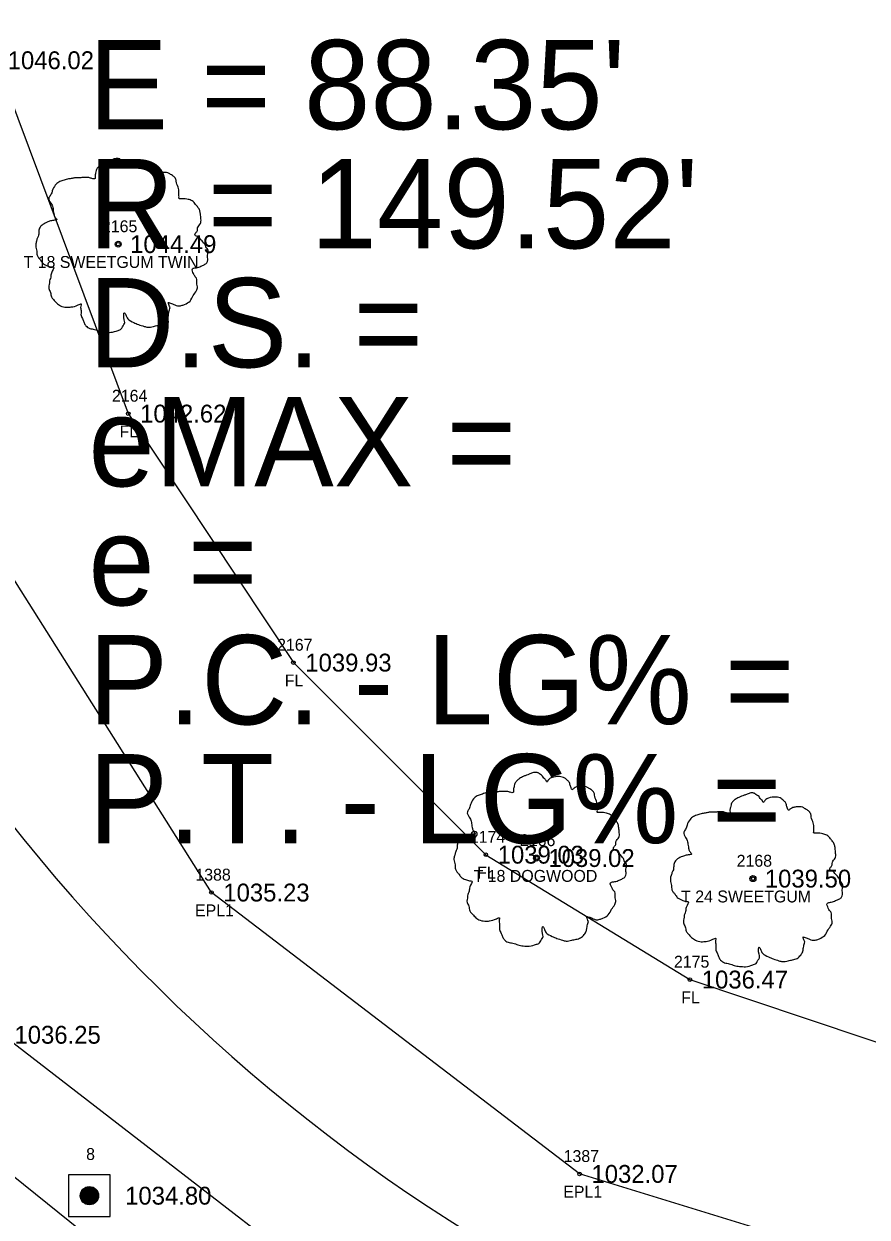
# Model space of a CAD drawing. Extents: x 1578957 to 1581675, y 1115963 to 1120391.
# Drawn here: x 1579812.6 to 1579883.4, y 1117737.6 to 1117837.9 of the extents above; entities that cross this region are included whole.
import ezdxf

# ---------------------------------------------------------------- set-up
doc = ezdxf.new("R2010")
doc.units = 0
for name, color, linetype in [('RD_EX_Fence_Other', 7, 'Continuous'), ('RD_EX_Fence_Other_txCode', 7, 'Continuous'), ('RD_EX_Road', 7, 'Continuous'), ('RD_EX_Road_txCode', 7, 'Continuous'), ('RD_EX_TX_Fence_Other_ELEV', 7, 'Continuous'), ('RD_EX_TX_Road_ELEV', 7, 'Continuous'), ('RD_EX_TX_VEG_ELEV', 7, 'Continuous'), ('RD_EX_VEG', 7, 'Continuous'), ('RD_EX_VEG_txCode', 7, 'Continuous'), ('RD_HC_Cl', 7, 'Continuous'), ('RD_HC_Data', 7, 'Continuous'), ('RD_HC_Survey', 7, 'Continuous'), ('RD_HC_Survey_ELEV', 7, 'Continuous'), ('RD_HC_Survey_txCode', 7, 'Continuous'), ('RD_SMD_Locator', 7, 'Continuous')]:
    doc.layers.add(name, color=color, linetype=linetype)

msp = doc.modelspace()

# ---------------------------------------------------------------- linework, layer by layer
at = {"layer": 'RD_EX_Fence_Other'}
msp.add_lwpolyline([(1579823.1, 1118041.09), (1579819.64, 1117977.76), (1579811.21, 1117936.27), (1579806.91, 1117888.2), (1579805.65, 1117872.98), (1579810.22, 1117834.8), (1579821.35, 1117805.11), (1579835.23, 1117784.19), (1579851.4, 1117768.05), (1579868.55, 1117757.56), (1579908.33, 1117744.23), (1579949.73, 1117742.64), (1579998.85, 1117745.11), (1580033.64, 1117749.16), (1580057.08, 1117744.23), (1580092.08, 1117730.79), (1580117.52, 1117724.62), (1580141.72, 1117727.93), (1580159.98, 1117735.31), (1580192.44, 1117760.45), (1580226.97, 1117787.77), (1580271.31, 1117822.49), (1580302.1, 1117858.03)], dxfattribs=at)
at = {"layer": 'RD_EX_Road'}
for points in [[(1580132.91, 1117689.95), (1580126.2, 1117690.71), (1580104.51, 1117701.77), (1580054.23, 1117722.91), (1579999.66, 1117728.64), (1579947.03, 1117725.64), (1579902.62, 1117727.9), (1579859.28, 1117741.23), (1579828.34, 1117764.87), (1579804.42, 1117802.73), (1579793.2, 1117845.91), (1579792.76, 1117891.98), (1579799.63, 1117938.22), (1579807.41, 1117987.51), (1579809.68, 1118039.77), (1579804.46, 1118093.36), (1579794.79, 1118143.94)], [(1580122, 1117647.6), (1580119.9, 1117658.17), (1580108.55, 1117670.89), (1580093.89, 1117680.5), (1580047.66, 1117700.12), (1579998.94, 1117706.51), (1579949.02, 1117704.45), (1579899.18, 1117706.75), (1579851.31, 1117721.6), (1579810.79, 1117752.92), (1579804.03, 1117759.71), (1579792.3, 1117778.19), (1579787.44, 1117787.95), (1579779.12, 1117811.18), (1579772.6, 1117842.3), (1579771.81, 1117848.59), (1579770.15, 1117878.24), (1579771.73, 1117892.02), (1579778.92, 1117940.84), (1579785.85, 1117982.89), (1579786.73, 1117990.34), (1579789.16, 1118040.25), (1579783.45, 1118089.74), (1579774.29, 1118139.39)]]:
    msp.add_lwpolyline(points, dxfattribs=at)
at = {"layer": 'RD_EX_VEG'}
msp.add_lwpolyline([(1579862.33, 1117508.14), (1579987.98, 1117577.14), (1580030.01, 1117601.02), (1580092.8, 1117606.94), (1580099.44, 1117660.22), (1579997.24, 1117695.78), (1579947.95, 1117691.88), (1579838.07, 1117719.77), (1579796.8, 1117753), (1579780.49, 1117738.53), (1579705.63, 1117750.62)], dxfattribs=at)
for centre, radius in [((1579820.51, 1117819.35), 0.25), ((1579820.49, 1117819.33), 0.0001), ((1579855.66, 1117767.77), 0.25), ((1579855.65, 1117767.75), 0.0001), ((1579873.85, 1117766.04), 0.25), ((1579873.84, 1117766.02), 0.0001)]:
    msp.add_circle(centre, radius, dxfattribs=at)
for points in [[(1579820.64, 1117826.51), (1579820.34, 1117826.54), (1579820.01, 1117826.44), (1579819.76, 1117826.34), (1579819.54, 1117826.26), (1579819.31, 1117826.16), (1579819.01, 1117825.99), (1579818.79, 1117825.79), (1579818.66, 1117825.54), (1579818.61, 1117825.31), (1579818.56, 1117825.04), (1579818.56, 1117824.86), (1579818.44, 1117824.84), (1579818.29, 1117824.86), (1579818.04, 1117824.94), (1579817.79, 1117824.94), (1579817.54, 1117824.94), (1579817.19, 1117824.91), (1579816.84, 1117824.91), (1579816.56, 1117824.86), (1579816.24, 1117824.81), (1579815.86, 1117824.69), (1579815.52, 1117824.56), (1579815.22, 1117824.31), (1579814.97, 1117823.84), (1579814.84, 1117823.49), (1579814.69, 1117823.24), (1579814.84, 1117822.79), (1579815.02, 1117822.44), (1579815.04, 1117822.24), (1579815.12, 1117821.82), (1579815.22, 1117821.59), (1579815.34, 1117821.39), (1579815.27, 1117821.37), (1579814.89, 1117821.32), (1579814.59, 1117821.22), (1579814.17, 1117820.99), (1579813.94, 1117820.77), (1579813.84, 1117820.44), (1579813.82, 1117820.09), (1579813.72, 1117819.89), (1579813.64, 1117819.62), (1579813.62, 1117819.54), (1579813.57, 1117819.22), (1579813.67, 1117818.77), (1579813.69, 1117818.42), (1579813.82, 1117818.19), (1579813.97, 1117818.02), (1579814.14, 1117817.77), (1579814.54, 1117817.54), (1579814.87, 1117817.44), (1579815.07, 1117817.42), (1579814.89, 1117816.92), (1579814.84, 1117816.57), (1579814.72, 1117816.17), (1579814.72, 1117816.09), (1579814.67, 1117815.62), (1579814.82, 1117815.29), (1579814.89, 1117814.92), (1579815.07, 1117814.69), (1579815.34, 1117814.39), (1579815.66, 1117814.17), (1579816.16, 1117814.04), (1579816.56, 1117814.07), (1579817.14, 1117814.24), (1579817.39, 1117814.32), (1579817.36, 1117814.14), (1579817.39, 1117813.77), (1579817.39, 1117813.34), (1579817.54, 1117813.02), (1579817.64, 1117812.74), (1579817.79, 1117812.49), (1579818.11, 1117812.27), (1579818.51, 1117812.19), (1579818.94, 1117812.04), (1579819.39, 1117811.97), (1579819.89, 1117811.94), (1579820.49, 1117812.09), (1579820.76, 1117812.22), (1579820.86, 1117812.39), (1579821.06, 1117812.77), (1579821.01, 1117812.99), (1579821.04, 1117813.59), (1579821.14, 1117813.42), (1579821.31, 1117813.07), (1579821.81, 1117812.77), (1579822.21, 1117812.59), (1579822.69, 1117812.44), (1579822.99, 1117812.37), (1579823.46, 1117812.44), (1579823.84, 1117812.52), (1579824.21, 1117812.64), (1579824.51, 1117812.92), (1579824.69, 1117813.19), (1579824.74, 1117813.47), (1579824.81, 1117813.84), (1579824.86, 1117814.02)], [(1579824.86, 1117814.02), (1579824.79, 1117814.19), (1579824.74, 1117814.44), (1579824.81, 1117814.42), (1579824.99, 1117814.37), (1579825.26, 1117814.24), (1579825.49, 1117814.17), (1579825.81, 1117814.19), (1579826.09, 1117814.29), (1579826.54, 1117814.57), (1579826.81, 1117815.04), (1579827.08, 1117815.44), (1579827.16, 1117815.77), (1579827.11, 1117815.99), (1579827.08, 1117816.49), (1579826.89, 1117816.74), (1579826.84, 1117816.87), (1579826.74, 1117817.27), (1579826.81, 1117817.32), (1579827.08, 1117817.37), (1579827.46, 1117817.49), (1579827.73, 1117817.62), (1579827.96, 1117817.79), (1579828.03, 1117818.02), (1579828.01, 1117818.42), (1579828.06, 1117818.82), (1579827.98, 1117818.97), (1579827.88, 1117819.12), (1579827.81, 1117819.32), (1579827.66, 1117819.47), (1579827.56, 1117819.62), (1579827.46, 1117819.72), (1579827.33, 1117819.87), (1579827.16, 1117819.99), (1579827.01, 1117820.04), (1579826.96, 1117820.19), (1579827.11, 1117820.39), (1579827.16, 1117820.49), (1579827.18, 1117820.72), (1579827.41, 1117821.07), (1579827.46, 1117821.47), (1579827.41, 1117821.89), (1579827.36, 1117822.17), (1579827.21, 1117822.44), (1579827.01, 1117822.69), (1579826.89, 1117822.86), (1579826.71, 1117822.99), (1579826.39, 1117823.11), (1579826.14, 1117823.16), (1579825.79, 1117823.16), (1579825.59, 1117823.21), (1579825.61, 1117823.26), (1579825.61, 1117823.41), (1579825.61, 1117823.69), (1579825.54, 1117824.14), (1579825.39, 1117824.64), (1579825.39, 1117824.66), (1579825.29, 1117824.91), (1579825.06, 1117825.11), (1579824.89, 1117825.21), (1579824.69, 1117825.34), (1579824.44, 1117825.36), (1579824.14, 1117825.36), (1579823.86, 1117825.31), (1579823.66, 1117825.21), (1579823.49, 1117825.09), (1579823.41, 1117825.24), (1579823.31, 1117825.54), (1579823.26, 1117825.69), (1579823.11, 1117825.86), (1579822.89, 1117826.06), (1579822.44, 1117826.19), (1579821.81, 1117826.11), (1579821.51, 1117825.91), (1579821.36, 1117825.74), (1579821.31, 1117825.86), (1579821.11, 1117826.06), (1579821.01, 1117826.24), (1579820.84, 1117826.36), (1579820.69, 1117826.46), (1579820.59, 1117826.51)], [(1579855.8, 1117774.94), (1579855.5, 1117774.96), (1579855.17, 1117774.86), (1579854.92, 1117774.76), (1579854.7, 1117774.69), (1579854.47, 1117774.59), (1579854.17, 1117774.41), (1579853.95, 1117774.21), (1579853.82, 1117773.96), (1579853.77, 1117773.74), (1579853.72, 1117773.46), (1579853.72, 1117773.29), (1579853.6, 1117773.26), (1579853.45, 1117773.29), (1579853.2, 1117773.36), (1579852.95, 1117773.36), (1579852.7, 1117773.36), (1579852.35, 1117773.34), (1579852, 1117773.34), (1579851.72, 1117773.29), (1579851.4, 1117773.24), (1579851.02, 1117773.11), (1579850.67, 1117772.99), (1579850.37, 1117772.74), (1579850.12, 1117772.26), (1579850, 1117771.91), (1579849.85, 1117771.66), (1579850, 1117771.21), (1579850.17, 1117770.86), (1579850.2, 1117770.66), (1579850.27, 1117770.24), (1579850.37, 1117770.01), (1579850.5, 1117769.81), (1579850.42, 1117769.79), (1579850.05, 1117769.74), (1579849.75, 1117769.64), (1579849.32, 1117769.41), (1579849.1, 1117769.19), (1579849, 1117768.86), (1579848.97, 1117768.51), (1579848.87, 1117768.31), (1579848.8, 1117768.04), (1579848.77, 1117767.96), (1579848.72, 1117767.64), (1579848.82, 1117767.19), (1579848.85, 1117766.84), (1579848.97, 1117766.61), (1579849.12, 1117766.44), (1579849.3, 1117766.19), (1579849.7, 1117765.96), (1579850.02, 1117765.86), (1579850.22, 1117765.84), (1579850.05, 1117765.34), (1579850, 1117764.99), (1579849.87, 1117764.59), (1579849.87, 1117764.52), (1579849.82, 1117764.04), (1579849.97, 1117763.72), (1579850.05, 1117763.34), (1579850.22, 1117763.12), (1579850.5, 1117762.82), (1579850.82, 1117762.59), (1579851.32, 1117762.47), (1579851.72, 1117762.49), (1579852.3, 1117762.67), (1579852.55, 1117762.74), (1579852.52, 1117762.57), (1579852.55, 1117762.19), (1579852.55, 1117761.77), (1579852.7, 1117761.44), (1579852.8, 1117761.17), (1579852.95, 1117760.92), (1579853.27, 1117760.69), (1579853.67, 1117760.62), (1579854.1, 1117760.47), (1579854.55, 1117760.39), (1579855.05, 1117760.37), (1579855.65, 1117760.52), (1579855.92, 1117760.64), (1579856.02, 1117760.82), (1579856.22, 1117761.19), (1579856.17, 1117761.42), (1579856.2, 1117762.02), (1579856.3, 1117761.84), (1579856.47, 1117761.49), (1579856.97, 1117761.19), (1579857.37, 1117761.02), (1579857.84, 1117760.87), (1579858.14, 1117760.79), (1579858.62, 1117760.87), (1579858.99, 1117760.94), (1579859.37, 1117761.07), (1579859.67, 1117761.34), (1579859.84, 1117761.62), (1579859.89, 1117761.89), (1579859.97, 1117762.27), (1579860.02, 1117762.44)], [(1579860.02, 1117762.44), (1579859.94, 1117762.62), (1579859.89, 1117762.87), (1579859.97, 1117762.84), (1579860.14, 1117762.79), (1579860.42, 1117762.67), (1579860.64, 1117762.59), (1579860.97, 1117762.62), (1579861.24, 1117762.72), (1579861.69, 1117762.99), (1579861.97, 1117763.47), (1579862.24, 1117763.87), (1579862.32, 1117764.19), (1579862.27, 1117764.42), (1579862.24, 1117764.92), (1579862.04, 1117765.17), (1579861.99, 1117765.29), (1579861.89, 1117765.69), (1579861.97, 1117765.74), (1579862.24, 1117765.79), (1579862.62, 1117765.91), (1579862.89, 1117766.04), (1579863.12, 1117766.21), (1579863.19, 1117766.44), (1579863.17, 1117766.84), (1579863.22, 1117767.24), (1579863.14, 1117767.39), (1579863.04, 1117767.54), (1579862.97, 1117767.74), (1579862.82, 1117767.89), (1579862.72, 1117768.04), (1579862.62, 1117768.14), (1579862.49, 1117768.29), (1579862.32, 1117768.41), (1579862.17, 1117768.46), (1579862.12, 1117768.61), (1579862.27, 1117768.81), (1579862.32, 1117768.91), (1579862.34, 1117769.14), (1579862.57, 1117769.49), (1579862.62, 1117769.89), (1579862.57, 1117770.31), (1579862.52, 1117770.59), (1579862.37, 1117770.86), (1579862.17, 1117771.11), (1579862.04, 1117771.29), (1579861.87, 1117771.41), (1579861.54, 1117771.54), (1579861.29, 1117771.59), (1579860.94, 1117771.59), (1579860.74, 1117771.64), (1579860.77, 1117771.69), (1579860.77, 1117771.84), (1579860.77, 1117772.11), (1579860.69, 1117772.56), (1579860.54, 1117773.06), (1579860.54, 1117773.09), (1579860.44, 1117773.34), (1579860.22, 1117773.54), (1579860.04, 1117773.64), (1579859.84, 1117773.76), (1579859.59, 1117773.79), (1579859.29, 1117773.79), (1579859.02, 1117773.74), (1579858.82, 1117773.64), (1579858.64, 1117773.51), (1579858.57, 1117773.66), (1579858.47, 1117773.96), (1579858.42, 1117774.11), (1579858.27, 1117774.29), (1579858.04, 1117774.49), (1579857.59, 1117774.61), (1579856.97, 1117774.54), (1579856.67, 1117774.34), (1579856.52, 1117774.16), (1579856.47, 1117774.29), (1579856.27, 1117774.49), (1579856.17, 1117774.66), (1579856, 1117774.79), (1579855.85, 1117774.89), (1579855.75, 1117774.94)], [(1579873.98, 1117773.21), (1579873.68, 1117773.24), (1579873.36, 1117773.14), (1579873.11, 1117773.04), (1579872.88, 1117772.96), (1579872.66, 1117772.86), (1579872.36, 1117772.69), (1579872.13, 1117772.49), (1579872.01, 1117772.24), (1579871.96, 1117772.01), (1579871.91, 1117771.74), (1579871.91, 1117771.56), (1579871.78, 1117771.54), (1579871.63, 1117771.56), (1579871.38, 1117771.64), (1579871.13, 1117771.64), (1579870.88, 1117771.64), (1579870.53, 1117771.61), (1579870.18, 1117771.61), (1579869.91, 1117771.56), (1579869.58, 1117771.51), (1579869.21, 1117771.39), (1579868.86, 1117771.26), (1579868.56, 1117771.01), (1579868.31, 1117770.54), (1579868.19, 1117770.19), (1579868.04, 1117769.94), (1579868.19, 1117769.49), (1579868.36, 1117769.14), (1579868.39, 1117768.94), (1579868.46, 1117768.51), (1579868.56, 1117768.29), (1579868.69, 1117768.09), (1579868.61, 1117768.06), (1579868.24, 1117768.01), (1579867.94, 1117767.91), (1579867.51, 1117767.69), (1579867.29, 1117767.46), (1579867.19, 1117767.14), (1579867.16, 1117766.79), (1579867.06, 1117766.59), (1579866.99, 1117766.31), (1579866.96, 1117766.24), (1579866.91, 1117765.91), (1579867.01, 1117765.46), (1579867.04, 1117765.11), (1579867.16, 1117764.89), (1579867.31, 1117764.71), (1579867.49, 1117764.46), (1579867.89, 1117764.24), (1579868.21, 1117764.14), (1579868.41, 1117764.11), (1579868.24, 1117763.62), (1579868.19, 1117763.27), (1579868.06, 1117762.87), (1579868.06, 1117762.79), (1579868.01, 1117762.32), (1579868.16, 1117761.99), (1579868.24, 1117761.62), (1579868.41, 1117761.39), (1579868.69, 1117761.09), (1579869.01, 1117760.87), (1579869.51, 1117760.74), (1579869.91, 1117760.77), (1579870.48, 1117760.94), (1579870.73, 1117761.02), (1579870.71, 1117760.84), (1579870.73, 1117760.47), (1579870.73, 1117760.04), (1579870.88, 1117759.72), (1579870.98, 1117759.44), (1579871.13, 1117759.19), (1579871.46, 1117758.97), (1579871.86, 1117758.89), (1579872.28, 1117758.74), (1579872.73, 1117758.67), (1579873.23, 1117758.64), (1579873.83, 1117758.79), (1579874.11, 1117758.92), (1579874.21, 1117759.09), (1579874.41, 1117759.47), (1579874.36, 1117759.69), (1579874.38, 1117760.29), (1579874.48, 1117760.12), (1579874.66, 1117759.77), (1579875.16, 1117759.47), (1579875.56, 1117759.29), (1579876.03, 1117759.14), (1579876.33, 1117759.07), (1579876.81, 1117759.14), (1579877.18, 1117759.22), (1579877.56, 1117759.34), (1579877.86, 1117759.62), (1579878.03, 1117759.89), (1579878.08, 1117760.17), (1579878.16, 1117760.54), (1579878.21, 1117760.72)], [(1579878.21, 1117760.72), (1579878.13, 1117760.89), (1579878.08, 1117761.14), (1579878.16, 1117761.12), (1579878.33, 1117761.07), (1579878.61, 1117760.94), (1579878.83, 1117760.87), (1579879.16, 1117760.89), (1579879.43, 1117760.99), (1579879.88, 1117761.27), (1579880.16, 1117761.74), (1579880.43, 1117762.14), (1579880.51, 1117762.47), (1579880.46, 1117762.69), (1579880.43, 1117763.19), (1579880.23, 1117763.44), (1579880.18, 1117763.57), (1579880.08, 1117763.96), (1579880.16, 1117764.01), (1579880.43, 1117764.06), (1579880.8, 1117764.19), (1579881.08, 1117764.31), (1579881.3, 1117764.49), (1579881.38, 1117764.71), (1579881.35, 1117765.11), (1579881.4, 1117765.51), (1579881.33, 1117765.66), (1579881.23, 1117765.81), (1579881.15, 1117766.01), (1579881, 1117766.16), (1579880.9, 1117766.31), (1579880.8, 1117766.41), (1579880.68, 1117766.56), (1579880.51, 1117766.69), (1579880.36, 1117766.74), (1579880.31, 1117766.89), (1579880.46, 1117767.09), (1579880.51, 1117767.19), (1579880.53, 1117767.41), (1579880.76, 1117767.76), (1579880.8, 1117768.16), (1579880.76, 1117768.59), (1579880.71, 1117768.86), (1579880.56, 1117769.14), (1579880.36, 1117769.39), (1579880.23, 1117769.56), (1579880.06, 1117769.69), (1579879.73, 1117769.81), (1579879.48, 1117769.86), (1579879.13, 1117769.86), (1579878.93, 1117769.91), (1579878.96, 1117769.96), (1579878.96, 1117770.11), (1579878.96, 1117770.39), (1579878.88, 1117770.84), (1579878.73, 1117771.34), (1579878.73, 1117771.36), (1579878.63, 1117771.61), (1579878.41, 1117771.81), (1579878.23, 1117771.91), (1579878.03, 1117772.04), (1579877.78, 1117772.06), (1579877.48, 1117772.06), (1579877.21, 1117772.01), (1579877.01, 1117771.91), (1579876.83, 1117771.79), (1579876.76, 1117771.94), (1579876.66, 1117772.24), (1579876.61, 1117772.39), (1579876.46, 1117772.56), (1579876.23, 1117772.76), (1579875.78, 1117772.89), (1579875.16, 1117772.81), (1579874.86, 1117772.61), (1579874.71, 1117772.44), (1579874.66, 1117772.56), (1579874.46, 1117772.76), (1579874.36, 1117772.94), (1579874.18, 1117773.06), (1579874.03, 1117773.16), (1579873.93, 1117773.21)]]:
    msp.add_spline(points, degree=3, dxfattribs=at)
at = {"layer": 'RD_HC_Cl'}
msp.add_arc((1579928.87, 1117863.31), 149.52, 171.1236, 273.2323, dxfattribs=at)
at = {"layer": 'RD_HC_Survey'}
for p, q in [((1579817.34, 1117739.22), (1579817.34, 1117739.58)), ((1579817.37, 1117739.14), (1579817.37, 1117739.66)), ((1579817.39, 1117739.07), (1579817.39, 1117739.72)), ((1579817.42, 1117739.03), (1579817.42, 1117739.77)), ((1579817.44, 1117738.98), (1579817.44, 1117739.81)), ((1579817.47, 1117738.95), (1579817.47, 1117739.85)), ((1579817.49, 1117738.91), (1579817.49, 1117739.88)), ((1579817.52, 1117738.89), (1579817.52, 1117739.91)), ((1579817.54, 1117738.86), (1579817.54, 1117739.93)), ((1579817.57, 1117738.83), (1579817.57, 1117739.96)), ((1579817.59, 1117738.81), (1579817.59, 1117739.98)), ((1579817.62, 1117738.79), (1579817.62, 1117740)), ((1579817.64, 1117738.77), (1579817.64, 1117740.02)), ((1579817.67, 1117738.76), (1579817.67, 1117740.04)), ((1579817.69, 1117738.74), (1579817.69, 1117740.05)), ((1579817.71, 1117738.73), (1579817.71, 1117740.07)), ((1579817.74, 1117738.71), (1579817.74, 1117740.08)), ((1579817.76, 1117738.7), (1579817.76, 1117740.09)), ((1579817.79, 1117738.69), (1579817.79, 1117740.1)), ((1579817.81, 1117738.68), (1579817.81, 1117740.11)), ((1579817.84, 1117738.67), (1579817.84, 1117740.12)), ((1579817.86, 1117738.66), (1579817.86, 1117740.13)), ((1579817.89, 1117738.65), (1579817.89, 1117740.14)), ((1579817.91, 1117738.65), (1579817.91, 1117740.15)), ((1579817.94, 1117738.64), (1579817.94, 1117740.15)), ((1579817.96, 1117738.64), (1579817.96, 1117740.16)), ((1579817.99, 1117738.63), (1579817.99, 1117740.16)), ((1579818.01, 1117738.63), (1579818.01, 1117740.16)), ((1579818.04, 1117738.63), (1579818.04, 1117740.16)), ((1579818.06, 1117738.63), (1579818.06, 1117740.17)), ((1579818.09, 1117738.63), (1579818.09, 1117740.17)), ((1579818.11, 1117738.63), (1579818.11, 1117740.17)), ((1579818.14, 1117738.63), (1579818.14, 1117740.17)), ((1579818.16, 1117738.63), (1579818.16, 1117740.16)), ((1579818.18, 1117738.63), (1579818.18, 1117740.16)), ((1579818.21, 1117738.64), (1579818.21, 1117740.16)), ((1579818.23, 1117738.64), (1579818.23, 1117740.15)), ((1579818.26, 1117738.65), (1579818.26, 1117740.15)), ((1579818.28, 1117738.65), (1579818.28, 1117740.14)), ((1579818.31, 1117738.66), (1579818.31, 1117740.14)), ((1579818.33, 1117738.67), (1579818.33, 1117740.13)), ((1579818.36, 1117738.67), (1579818.36, 1117740.12)), ((1579818.38, 1117738.68), (1579818.38, 1117740.11)), ((1579818.41, 1117738.7), (1579818.41, 1117740.1)), ((1579818.43, 1117738.71), (1579818.43, 1117740.09)), ((1579818.46, 1117738.72), (1579818.46, 1117740.07)), ((1579818.48, 1117738.73), (1579818.48, 1117740.06)), ((1579818.51, 1117738.75), (1579818.51, 1117740.04)), ((1579818.53, 1117738.77), (1579818.53, 1117740.03)), ((1579818.56, 1117738.78), (1579818.56, 1117740.01)), ((1579818.58, 1117738.8), (1579818.58, 1117739.99)), ((1579818.61, 1117738.82), (1579818.61, 1117739.97)), ((1579818.63, 1117738.85), (1579818.63, 1117739.95)), ((1579818.66, 1117738.87), (1579818.66, 1117739.92)), ((1579818.68, 1117738.9), (1579818.68, 1117739.89)), ((1579818.7, 1117738.93), (1579818.7, 1117739.86)), ((1579818.73, 1117738.97), (1579818.73, 1117739.83)), ((1579818.75, 1117739.01), (1579818.75, 1117739.79)), ((1579818.78, 1117739.05), (1579818.78, 1117739.74)), ((1579818.8, 1117739.1), (1579818.8, 1117739.69)), ((1579818.83, 1117739.17), (1579818.83, 1117739.62)), ((1579818.85, 1117739.29), (1579818.85, 1117739.51))]:
    msp.add_line(p, q, dxfattribs=at)
msp.add_lwpolyline([(1579819.84, 1117741.15), (1579816.34, 1117741.15), (1579816.34, 1117737.65), (1579819.84, 1117737.65)], close=True, dxfattribs=at)
msp.add_circle((1579818.09, 1117739.4), 0.769, dxfattribs=at)
at = {"layer": 'RD_SMD_Locator'}
for centre in [(1579820.51, 1117819.35), (1579821.35, 1117805.11), (1579835.23, 1117784.19), (1579851.4, 1117768.05), (1579855.66, 1117767.77), (1579873.85, 1117766.04), (1579828.34, 1117764.87), (1579868.55, 1117757.56), (1579859.28, 1117741.23), (1579818.09, 1117739.4)]:
    msp.add_circle(centre, 0.15, dxfattribs=at)

# ---------------------------------------------------------------- texts
at = {"layer": 'RD_EX_Fence_Other_txCode'}
for s, p in [('2164', (1579819.98, 1117806.11)), ('FL', (1579820.62, 1117803.11)), ('2167', (1579833.86, 1117785.19)), ('FL', (1579834.5, 1117782.19)), ('2174', (1579850.06, 1117769.05)), ('FL', (1579850.67, 1117766.05)), ('2175', (1579867.21, 1117758.56)), ('FL', (1579867.82, 1117755.56))]:
    msp.add_text(s, height=1, dxfattribs=at).set_placement(p)
at = {"layer": 'RD_EX_Road_txCode'}
for s, p in [('1388', (1579826.99, 1117765.87)), ('EPL1', (1579826.96, 1117762.87)), ('1387', (1579857.94, 1117742.23)), ('EPL1', (1579857.91, 1117739.23))]:
    msp.add_text(s, height=1, dxfattribs=at).set_placement(p)
at = {"layer": 'RD_EX_TX_Fence_Other_ELEV'}
for s, p in [('1046.02', (1579811.22, 1117834.05)), ('1042.62', (1579822.35, 1117804.36)), ('1039.93', (1579836.23, 1117783.44)), ('1039.03', (1579852.4, 1117767.3)), ('1036.47', (1579869.55, 1117756.81))]:
    msp.add_text(s, height=1.5, dxfattribs=at).set_placement(p)
at = {"layer": 'RD_EX_TX_Road_ELEV'}
for s, p in [('1035.23', (1579829.34, 1117764.12)), ('1036.25', (1579811.79, 1117752.17)), ('1032.07', (1579860.28, 1117740.48))]:
    msp.add_text(s, height=1.5, dxfattribs=at).set_placement(p)
at = {"layer": 'RD_EX_TX_VEG_ELEV'}
for s, p in [('1044.49', (1579821.51, 1117818.6)), ('1039.02', (1579856.66, 1117767.02)), ('1039.50', (1579874.85, 1117765.29))]:
    msp.add_text(s, height=1.5, dxfattribs=at).set_placement(p)
at = {"layer": 'RD_EX_VEG_txCode'}
for s, p in [('2165', (1579819.14, 1117820.35)), ('T 18 SWEETGUM TWIN', (1579812.55, 1117817.35)), ('2166', (1579854.27, 1117768.77)), ('2168', (1579872.48, 1117767.04)), ('T 18 DOGWOOD', (1579850.37, 1117765.77)), ('T 24 SWEETGUM', (1579867.81, 1117764.04))]:
    msp.add_text(s, height=1, dxfattribs=at).set_placement(p)
at = {"layer": 'RD_HC_Data'}
for s, p in [("E = 88.35'", (1579818, 1117829)), ("R = 149.52'", (1579818, 1117819)), ('D.S. = ', (1579818, 1117809)), ('eMAX = ', (1579818, 1117799)), ('e = ', (1579818, 1117789)), ('P.C. - LG% = ', (1579818, 1117779)), ('P.T. - LG% = ', (1579818, 1117769))]:
    msp.add_text(s, height=7.5, dxfattribs=at).set_placement(p)
at = {"layer": 'RD_HC_Survey_ELEV'}
msp.add_text('1034.80', height=1.5, dxfattribs=at).set_placement((1579821.09, 1117738.65))
at = {"layer": 'RD_HC_Survey_txCode'}
msp.add_text('8', height=1, dxfattribs=at).set_placement((1579817.81, 1117742.4))

doc.saveas('drawing.dxf')
